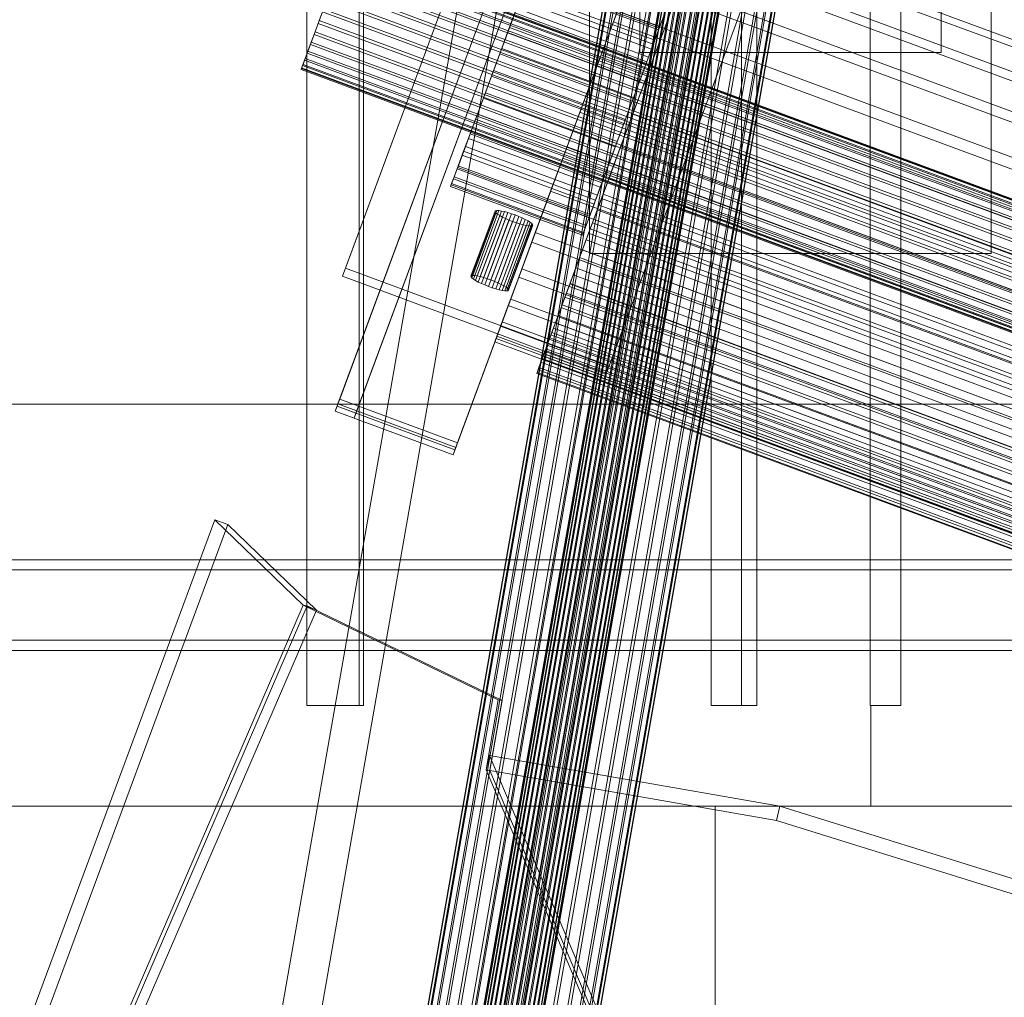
# Model space of a CAD drawing. Header units: millimetres. Extents: x -4395 to 65662, y -65530 to 6847.
# Tile 758 of 1034: x 26265 to 26461, y -19443 to -19248. Entities that reach past the tile are written whole.
import ezdxf

# ---------------------------------------------------------------- set-up
doc = ezdxf.new("R2010")
doc.units = ezdxf.units.MM
for name, color, linetype, lineweight in [('superior_briquetadora', 7, 'Continuous', 0), ('superior_C06', 7, 'Continuous', 0), ('superior_C07', 7, 'Continuous', 0), ('superior_fines-r33-C07-receiver', 7, 'Continuous', 0)]:
    doc.layers.add(name, color=color, linetype=linetype, lineweight=lineweight)

msp = doc.modelspace()

# ---------------------------------------------------------------- linework, layer by layer
at = {"layer": 'superior_briquetadora'}
for p, q in [((26321.83, -19385), (26321.83, -18875)), ((26332.221, -19385), (26332.221, -18875)), ((26333.067, -18875), (26333.067, -19385)), ((26402.324, -19385), (26402.324, -18875)), ((26408.324, -19385), (26408.324, -18875)), ((26411.397, -18875), (26411.397, -19385)), ((26433.983, -19385), (26433.983, -18875)), ((26440.067, -18875), (26440.067, -19385)), ((26378.067, -18930), (26378.067, -19295)), ((26458.067, -18930), (26458.067, -19295)), ((26388.067, -18975), (26388.067, -19255)), ((26448.067, -19255), (26448.067, -18975)), ((26448.067, -19255), (26388.067, -19255)), ((26378.067, -19295), (26458.067, -19295)), ((26535.067, -19325), (25905.067, -19325)), ((26525.067, -19325), (25905.067, -19325)), ((25950.067, -19356), (26520.067, -19356)), ((26525.067, -19358), (25905.067, -19358)), ((26525.067, -19372), (25905.067, -19372)), ((25950.067, -19374), (26520.067, -19374)), ((26323.27, -19385), (26321.83, -19385)), ((26321.83, -19385), (26323.335, -19385)), ((26325.242, -19385), (26323.27, -19385)), ((26323.335, -19385), (26324.833, -19385)), ((26324.833, -19385), (26326.324, -19385)), ((26327.468, -19385), (26325.242, -19385)), ((26326.324, -19385), (26327.809, -19385)), ((26329.638, -19385), (26327.468, -19385)), ((26327.809, -19385), (26329.287, -19385)), ((26329.287, -19385), (26330.757, -19385)), ((26331.449, -19385), (26329.638, -19385)), ((26330.757, -19385), (26332.221, -19385)), ((26332.648, -19385), (26331.449, -19385)), ((26332.442, -19385), (26332.221, -19385)), ((26332.63, -19385), (26332.442, -19385)), ((26332.787, -19385), (26332.63, -19385)), ((26333.067, -19385), (26332.648, -19385)), ((26332.909, -19385), (26332.787, -19385)), ((26332.997, -19385), (26332.909, -19385)), ((26333.05, -19385), (26332.997, -19385)), ((26333.067, -19385), (26333.05, -19385)), ((26403.992, -19385), (26402.324, -19385)), ((26402.324, -19385), (26403.217, -19385)), ((26403.217, -19385), (26404.098, -19385)), ((26405.785, -19385), (26403.992, -19385)), ((26404.098, -19385), (26404.967, -19385)), ((26404.967, -19385), (26405.824, -19385)), ((26407.544, -19385), (26405.785, -19385)), ((26405.824, -19385), (26406.669, -19385)), ((26406.669, -19385), (26407.503, -19385)), ((26407.503, -19385), (26408.324, -19385)), ((26409.11, -19385), (26407.544, -19385)), ((26409.081, -19385), (26408.324, -19385)), ((26409.754, -19385), (26409.081, -19385)), ((26410.341, -19385), (26409.11, -19385)), ((26410.327, -19385), (26409.754, -19385)), ((26410.787, -19385), (26410.327, -19385)), ((26411.127, -19385), (26410.341, -19385)), ((26411.123, -19385), (26410.787, -19385)), ((26411.328, -19385), (26411.123, -19385)), ((26411.397, -19385), (26411.127, -19385)), ((26411.397, -19385), (26411.328, -19385)), ((26435.332, -19385), (26433.983, -19385)), ((26433.983, -19385), (26434.006, -19385)), ((26434.006, -19385), (26434.025, -19385)), ((26434.025, -19385), (26434.04, -19385)), ((26434.04, -19385), (26434.052, -19385)), ((26434.067, -19385), (26434.067, -19405)), ((26436.617, -19385), (26435.332, -19385)), ((26437.771, -19385), (26436.617, -19385)), ((26438.736, -19385), (26437.771, -19385)), ((26439.463, -19385), (26438.736, -19385)), ((26439.914, -19385), (26439.463, -19385)), ((26440.067, -19385), (26439.914, -19385)), ((26525.067, -19405), (25905.067, -19405)), ((26535.067, -19405), (25905.067, -19405)), ((26249.674, -19405), (26269.025, -19405)), ((26259.39, -19405), (26278.631, -19405)), ((26269.025, -19405), (26287.803, -19405)), ((26278.631, -19405), (26297.373, -19405)), ((26287.803, -19405), (26305.786, -19405)), ((26297.373, -19405), (26315.455, -19405)), ((26305.786, -19405), (26322.765, -19405)), ((26315.455, -19405), (26332.724, -19405)), ((26322.765, -19405), (26338.539, -19405)), ((26332.724, -19405), (26349.031, -19405)), ((26338.539, -19405), (26352.925, -19405)), ((26349.031, -19405), (26364.238, -19405)), ((26352.925, -19405), (26365.753, -19405)), ((26364.238, -19405), (26378.215, -19405)), ((26365.753, -19405), (26376.872, -19405)), ((26376.872, -19405), (26386.154, -19405)), ((26378.215, -19405), (26390.843, -19405)), ((26386.154, -19405), (26393.488, -19405)), ((26390.843, -19405), (26402.014, -19405)), ((26393.488, -19405), (26398.789, -19405)), ((26398.789, -19405), (26401.995, -19405)), ((26401.995, -19405), (26403.067, -19405)), ((26402.014, -19405), (26411.632, -19405)), ((26403.067, -19405), (26403.067, -19450)), ((26411.632, -19405), (26419.617, -19405)), ((26419.617, -19405), (26425.898, -19405)), ((26425.898, -19405), (26430.424, -19405)), ((26430.424, -19405), (26433.155, -19405)), ((26433.155, -19405), (26434.067, -19405))]:
    msp.add_line(p, q, dxfattribs=at)
at = {"layer": 'superior_C06'}
for p, q in [((26327.998, -19324.947), (26875.905, -17845.598)), ((26876.262, -17844.636), (26328.355, -19323.985)), ((26351.799, -19332.668), (26899.706, -17853.319)), ((26899.349, -17854.281), (26351.442, -19333.63)), ((26388.933, -19261.198), (26888.933, -17911.198)), ((26889.111, -17910.716), (26389.111, -19260.716)), ((26382.812, -19277.724), (26882.812, -17927.724)), ((26882.99, -17927.242), (26382.99, -19277.242)), ((26327.463, -19326.391), (26419.856, -19076.933)), ((26420.212, -19075.97), (26327.82, -19325.429)), ((26423.607, -19078.322), (26331.214, -19327.781)), ((26331.571, -19326.818), (26423.963, -19077.359)), ((26351.264, -19334.112), (26443.656, -19084.653)), ((26443.299, -19085.616), (26350.907, -19335.074)), ((26360.264, -19214.795), (26329.467, -19297.948)), ((26328.873, -19299.552), (26359.67, -19216.399)), ((26390.783, -19227.409), (26737.75, -19355.915)), ((26391.254, -19226.137), (26738.221, -19354.644)), ((26389.159, -19231.793), (26736.126, -19360.299)), ((26388.56, -19233.411), (26735.527, -19361.918)), ((26329.058, -19235.709), (26779.178, -19402.42)), ((26329.244, -19235.207), (26779.363, -19401.918)), ((26329.285, -19235.096), (26779.405, -19401.806)), ((26329.348, -19234.926), (26779.467, -19401.637)), ((26381.981, -19317.397), (26412.778, -19234.244)), ((26328.558, -19237.06), (26778.677, -19403.771)), ((26328.675, -19236.742), (26778.795, -19403.453)), ((26328.977, -19235.928), (26779.096, -19402.639)), ((26412.184, -19235.849), (26381.387, -19319.002)), ((26328.002, -19238.561), (26778.121, -19405.272)), ((26328.152, -19238.156), (26778.271, -19404.867)), ((26386.581, -19238.754), (26733.548, -19367.26)), ((26327.331, -19240.372), (26777.45, -19407.083)), ((26327.507, -19239.896), (26777.627, -19406.607)), ((26365.699, -19240.432), (26353.38, -19273.693)), ((26365.582, -19240.746), (26391.839, -19250.47)), ((26391.956, -19250.156), (26365.699, -19240.432)), ((26365.808, -19240.135), (26392.065, -19249.86)), ((26385.877, -19240.657), (26382.836, -19248.866)), ((26385.877, -19240.657), (26732.844, -19369.163)), ((26326.571, -19242.424), (26776.69, -19409.135)), ((26326.767, -19241.896), (26776.886, -19408.607)), ((26364.803, -19242.85), (26391.06, -19252.575)), ((26325.751, -19244.639), (26775.87, -19411.35)), ((26325.958, -19244.078), (26776.078, -19410.789)), ((26351.835, -19277.864), (26364.154, -19244.603)), ((26364.154, -19244.603), (26390.411, -19254.328)), ((26364.515, -19243.627), (26390.772, -19253.352)), ((26324.902, -19246.931), (26324.057, -19249.211)), ((26324.265, -19248.65), (26325.114, -19246.358)), ((26324.902, -19246.931), (26775.021, -19413.642)), ((26325.114, -19246.358), (26775.233, -19413.069)), ((26363.227, -19247.105), (26361.768, -19251.045)), ((26362.144, -19250.03), (26363.565, -19246.191)), ((26363.227, -19247.105), (26389.484, -19256.829)), ((26363.565, -19246.191), (26389.822, -19255.916)), ((26380.387, -19255.48), (26383.619, -19246.752)), ((26383.619, -19246.752), (26730.586, -19375.258)), ((26324.057, -19249.211), (26323.249, -19251.393)), ((26323.445, -19250.865), (26324.265, -19248.65)), ((26324.057, -19249.211), (26774.177, -19415.922)), ((26324.265, -19248.65), (26774.384, -19415.361)), ((26382.836, -19248.866), (26379.555, -19257.725)), ((26382.836, -19248.866), (26729.803, -19377.373)), ((26391.839, -19250.47), (26392.645, -19248.296)), ((26392.8, -19247.876), (26392.065, -19249.86)), ((26323.249, -19251.393), (26322.508, -19253.393)), ((26322.685, -19252.917), (26323.445, -19250.865)), ((26323.249, -19251.393), (26773.368, -19418.104)), ((26323.445, -19250.865), (26773.564, -19417.576)), ((26361.768, -19251.045), (26360.193, -19255.297)), ((26360.592, -19254.22), (26362.144, -19250.03)), ((26361.768, -19251.045), (26388.025, -19260.77)), ((26362.144, -19250.03), (26388.401, -19259.755)), ((26379.637, -19283.417), (26391.956, -19250.156)), ((26390.411, -19254.328), (26391.956, -19250.156)), ((26390.772, -19253.352), (26391.839, -19250.47)), ((26392.065, -19249.86), (26391.06, -19252.575)), ((26322.014, -19254.728), (26322.685, -19252.917)), ((26322.685, -19252.917), (26772.804, -19419.628)), ((26389.484, -19256.829), (26390.772, -19253.352)), ((26391.06, -19252.575), (26389.822, -19255.916)), ((26321.864, -19255.133), (26321.34, -19256.547)), ((26321.458, -19256.229), (26322.014, -19254.728)), ((26322.508, -19253.393), (26321.864, -19255.133)), ((26321.864, -19255.133), (26771.983, -19421.844)), ((26322.014, -19254.728), (26772.133, -19421.439)), ((26322.508, -19253.393), (26772.628, -19420.104)), ((26360.193, -19255.297), (26358.563, -19259.697)), ((26358.97, -19258.599), (26360.592, -19254.22)), ((26360.193, -19255.297), (26386.45, -19265.022)), ((26360.592, -19254.22), (26386.849, -19263.945)), ((26390.411, -19254.328), (26378.092, -19287.589)), ((26321.34, -19256.547), (26320.957, -19257.58)), ((26321.039, -19257.361), (26321.458, -19256.229)), ((26321.34, -19256.547), (26771.46, -19423.258)), ((26321.458, -19256.229), (26771.577, -19422.94)), ((26377.008, -19264.603), (26380.387, -19255.48)), ((26380.387, -19255.48), (26727.354, -19383.986)), ((26388.025, -19260.77), (26389.484, -19256.829)), ((26389.822, -19255.916), (26388.401, -19259.755)), ((26320.668, -19258.363), (26320.772, -19258.082)), ((26320.73, -19258.194), (26320.668, -19258.363)), ((26320.668, -19258.363), (26770.787, -19425.074)), ((26320.957, -19257.58), (26320.73, -19258.194)), ((26770.85, -19424.904), (26320.73, -19258.194)), ((26320.772, -19258.082), (26321.039, -19257.361)), ((26320.772, -19258.082), (26770.891, -19424.793)), ((26320.957, -19257.58), (26771.077, -19424.291)), ((26321.039, -19257.361), (26771.158, -19424.072)), ((26357.341, -19262.999), (26358.97, -19258.599)), ((26358.97, -19258.599), (26385.227, -19268.323)), ((26379.555, -19257.725), (26376.16, -19266.891)), ((26379.555, -19257.725), (26726.522, -19386.231)), ((26358.563, -19259.697), (26356.942, -19264.076)), ((26358.563, -19259.697), (26384.82, -19269.422)), ((26386.45, -19265.022), (26388.025, -19260.77)), ((26386.674, -19267.296), (26388.933, -19261.198)), ((26389.111, -19260.716), (26386.717, -19267.181)), ((26388.401, -19259.755), (26386.849, -19263.945)), ((26388.933, -19261.198), (26389.111, -19260.716)), ((26717.145, -19382.758), (26388.933, -19261.198)), ((26389.111, -19260.716), (26717.323, -19382.276)), ((26355.766, -19267.251), (26357.341, -19262.999)), ((26357.341, -19262.999), (26383.598, -19272.723)), ((26356.942, -19264.076), (26355.39, -19268.265)), ((26356.942, -19264.076), (26383.198, -19273.801)), ((26373.613, -19273.769), (26377.008, -19264.603)), ((26377.008, -19264.603), (26723.975, -19393.109)), ((26384.82, -19269.422), (26386.45, -19265.022)), ((26386.849, -19263.945), (26385.227, -19268.323)), ((26376.16, -19266.891), (26372.781, -19276.014)), ((26376.16, -19266.891), (26723.127, -19395.397)), ((26355.39, -19268.265), (26353.968, -19272.104)), ((26354.306, -19271.191), (26355.766, -19267.251)), ((26355.39, -19268.265), (26381.647, -19277.99)), ((26355.766, -19267.251), (26382.023, -19276.975)), ((26385.227, -19268.323), (26383.598, -19272.723)), ((26386.717, -19267.181), (26384.31, -19273.68)), ((26384.403, -19273.427), (26386.674, -19267.296)), ((26386.674, -19267.296), (26386.717, -19267.181)), ((26714.886, -19388.856), (26386.674, -19267.296)), ((26386.717, -19267.181), (26714.929, -19388.741)), ((26383.198, -19273.801), (26384.82, -19269.422)), ((26353.968, -19272.104), (26352.731, -19275.446)), ((26353.018, -19274.669), (26354.306, -19271.191)), ((26353.968, -19272.104), (26380.225, -19281.829)), ((26354.306, -19271.191), (26380.563, -19280.916)), ((26383.598, -19272.723), (26382.023, -19276.975)), ((26351.835, -19277.864), (26353.38, -19273.693)), ((26351.951, -19277.55), (26353.018, -19274.669)), ((26353.018, -19274.669), (26379.275, -19284.394)), ((26353.38, -19273.693), (26379.637, -19283.417)), ((26370.332, -19282.627), (26373.613, -19273.769)), ((26373.613, -19273.769), (26720.58, -19402.275)), ((26381.647, -19277.99), (26383.198, -19273.801)), ((26384.31, -19273.68), (26381.931, -19280.103)), ((26382.159, -19279.487), (26384.403, -19273.427)), ((26384.403, -19273.427), (26384.31, -19273.68)), ((26384.31, -19273.68), (26712.522, -19395.24)), ((26712.615, -19394.988), (26384.403, -19273.427)), ((26352.731, -19275.446), (26351.725, -19278.16)), ((26352.731, -19275.446), (26378.987, -19285.17)), ((26372.781, -19276.014), (26369.549, -19284.742)), ((26372.781, -19276.014), (26719.748, -19404.52)), ((26351.725, -19278.16), (26350.99, -19280.145)), ((26351.146, -19279.724), (26351.951, -19277.55)), ((26351.725, -19278.16), (26377.982, -19287.885)), ((26378.092, -19287.589), (26351.835, -19277.864)), ((26351.951, -19277.55), (26378.208, -19287.275)), ((26380.225, -19281.829), (26381.647, -19277.99)), ((26380.472, -19284.042), (26382.812, -19277.724)), ((26382.023, -19276.975), (26380.563, -19280.916)), ((26382.99, -19277.242), (26380.782, -19283.203)), ((26382.812, -19277.724), (26382.99, -19277.242)), ((26711.024, -19399.284), (26382.812, -19277.724)), ((26382.99, -19277.242), (26711.202, -19398.802)), ((26350.99, -19280.145), (26350.554, -19281.322)), ((26350.633, -19281.108), (26351.146, -19279.724)), ((26350.99, -19280.145), (26377.247, -19289.869)), ((26351.146, -19279.724), (26377.403, -19289.449)), ((26381.931, -19280.103), (26379.621, -19286.34)), ((26379.98, -19285.371), (26382.159, -19279.487)), ((26382.159, -19279.487), (26381.931, -19280.103)), ((26381.931, -19280.103), (26710.143, -19401.663)), ((26710.371, -19401.047), (26382.159, -19279.487)), ((26350.434, -19281.647), (26350.633, -19281.108)), ((26350.554, -19281.322), (26350.434, -19281.647)), ((26350.434, -19281.647), (26376.691, -19291.372)), ((26376.811, -19291.047), (26350.554, -19281.322)), ((26350.633, -19281.108), (26376.89, -19290.832)), ((26367.291, -19290.837), (26370.332, -19282.627)), ((26370.332, -19282.627), (26717.299, -19411.134)), ((26378.987, -19285.17), (26380.225, -19281.829)), ((26380.563, -19280.916), (26379.275, -19284.394)), ((26378.092, -19287.589), (26379.637, -19283.417)), ((26379.275, -19284.394), (26378.208, -19287.275)), ((26378.225, -19290.108), (26380.472, -19284.042)), ((26380.782, -19283.203), (26378.663, -19288.925)), ((26380.782, -19283.203), (26380.472, -19284.042)), ((26380.472, -19284.042), (26708.684, -19405.602)), ((26708.994, -19404.763), (26380.782, -19283.203)), ((26359.264, -19286.599), (26354.473, -19299.534)), ((26359.382, -19286.5), (26354.591, -19299.435)), ((26359.64, -19286.459), (26354.849, -19299.394)), ((26360.028, -19286.476), (26355.237, -19299.411)), ((26360.53, -19286.552), (26355.74, -19299.487)), ((26361.128, -19286.683), (26356.338, -19299.617)), ((26359.264, -19286.599), (26359.382, -19286.5)), ((26359.289, -19286.751), (26359.264, -19286.599)), ((26359.382, -19286.5), (26359.64, -19286.459)), ((26359.64, -19286.459), (26360.028, -19286.476)), ((26360.028, -19286.476), (26360.53, -19286.552)), ((26360.53, -19286.552), (26361.128, -19286.683)), ((26361.128, -19286.683), (26361.799, -19286.863)), ((26369.549, -19284.742), (26366.587, -19292.74)), ((26369.549, -19284.742), (26716.516, -19413.248)), ((26379.621, -19286.34), (26377.419, -19292.283)), ((26377.903, -19290.978), (26379.98, -19285.371)), ((26377.982, -19287.885), (26378.987, -19285.17)), ((26379.98, -19285.371), (26379.621, -19286.34)), ((26379.621, -19286.34), (26707.833, -19407.9)), ((26708.192, -19406.931), (26379.98, -19285.371)), ((26359.289, -19286.751), (26354.499, -19299.686)), ((26359.458, -19286.95), (26354.667, -19299.885)), ((26359.764, -19287.189), (26354.973, -19300.124)), ((26360.194, -19287.459), (26355.403, -19300.394)), ((26360.733, -19287.75), (26355.942, -19300.685)), ((26361.36, -19288.049), (26356.569, -19300.984)), ((26361.799, -19286.863), (26357.008, -19299.798)), ((26362.05, -19288.346), (26357.259, -19301.281)), ((26362.516, -19287.088), (26357.725, -19300.022)), ((26362.777, -19288.63), (26357.986, -19301.565)), ((26363.252, -19287.346), (26358.462, -19300.281)), ((26363.979, -19287.63), (26359.189, -19300.565)), ((26359.458, -19286.95), (26359.289, -19286.751)), ((26359.764, -19287.189), (26359.458, -19286.95)), ((26360.194, -19287.459), (26359.764, -19287.189)), ((26364.67, -19287.927), (26359.879, -19300.862)), ((26360.733, -19287.75), (26360.194, -19287.459)), ((26365.296, -19288.226), (26360.505, -19301.161)), ((26361.36, -19288.049), (26360.733, -19287.75)), ((26365.835, -19288.517), (26361.044, -19301.451)), ((26362.05, -19288.346), (26361.36, -19288.049)), ((26361.799, -19286.863), (26362.516, -19287.088)), ((26362.777, -19288.63), (26362.05, -19288.346)), ((26362.516, -19287.088), (26363.252, -19287.346)), ((26363.513, -19288.889), (26362.777, -19288.63)), ((26363.252, -19287.346), (26363.979, -19287.63)), ((26363.979, -19287.63), (26364.67, -19287.927)), ((26364.67, -19287.927), (26365.296, -19288.226)), ((26365.296, -19288.226), (26365.835, -19288.517)), ((26365.835, -19288.517), (26366.265, -19288.787)), ((26377.247, -19289.869), (26377.982, -19287.885)), ((26378.208, -19287.275), (26377.403, -19289.449)), ((26363.513, -19288.889), (26358.723, -19301.823)), ((26364.23, -19289.113), (26359.44, -19302.047)), ((26364.901, -19289.293), (26360.11, -19302.228)), ((26365.499, -19289.424), (26360.708, -19302.359)), ((26366.001, -19289.5), (26361.211, -19302.435)), ((26366.265, -19288.787), (26361.475, -19301.721)), ((26366.389, -19289.517), (26361.598, -19302.452)), ((26366.571, -19289.026), (26361.78, -19301.961)), ((26366.647, -19289.476), (26361.856, -19302.411)), ((26366.74, -19289.225), (26361.949, -19302.16)), ((26361.975, -19302.312), (26366.766, -19289.377)), ((26364.23, -19289.113), (26363.513, -19288.889)), ((26364.901, -19289.293), (26364.23, -19289.113)), ((26365.499, -19289.424), (26364.901, -19289.293)), ((26366.001, -19289.5), (26365.499, -19289.424)), ((26366.389, -19289.517), (26366.001, -19289.5)), ((26366.265, -19288.787), (26366.571, -19289.026)), ((26366.647, -19289.476), (26366.389, -19289.517)), ((26366.571, -19289.026), (26366.74, -19289.225)), ((26366.766, -19289.377), (26366.647, -19289.476)), ((26366.74, -19289.225), (26366.766, -19289.377)), ((26376.111, -19295.815), (26378.225, -19290.108)), ((26378.663, -19288.925), (26376.669, -19294.31)), ((26376.811, -19291.047), (26377.247, -19289.869)), ((26377.403, -19289.449), (26376.89, -19290.832)), ((26378.663, -19288.925), (26378.225, -19290.108)), ((26378.225, -19290.108), (26706.437, -19411.668)), ((26706.875, -19410.485), (26378.663, -19288.925)), ((26364.608, -19298.082), (26367.291, -19290.837)), ((26367.291, -19290.837), (26714.258, -19419.343)), ((26377.419, -19292.283), (26375.364, -19297.832)), ((26375.964, -19296.213), (26377.903, -19290.978)), ((26376.89, -19290.832), (26376.691, -19291.372)), ((26376.691, -19291.372), (26376.811, -19291.047)), ((26377.903, -19290.978), (26377.419, -19292.283)), ((26377.419, -19292.283), (26705.632, -19413.843)), ((26706.115, -19412.538), (26377.903, -19290.978)), ((26366.587, -19292.74), (26364.009, -19299.701)), ((26366.587, -19292.74), (26713.554, -19421.246)), ((26376.669, -19294.31), (26374.833, -19299.266)), ((26376.669, -19294.31), (26376.111, -19295.815)), ((26704.881, -19415.87), (26376.669, -19294.31)), ((26374.166, -19301.068), (26376.111, -19295.815)), ((26374.196, -19300.986), (26375.964, -19296.213)), ((26375.964, -19296.213), (26375.364, -19297.832)), ((26704.176, -19417.773), (26375.964, -19296.213)), ((26376.111, -19295.815), (26704.323, -19417.375)), ((26328.873, -19299.552), (26329.467, -19297.948)), ((26329.467, -19297.948), (26381.981, -19317.397)), ((26362.385, -19304.085), (26364.608, -19298.082)), ((26364.608, -19298.082), (26711.575, -19426.589)), ((26375.364, -19297.832), (26373.49, -19302.892)), ((26375.364, -19297.832), (26703.576, -19419.393)), ((26381.387, -19319.002), (26328.873, -19299.552)), ((26354.591, -19299.435), (26354.473, -19299.534)), ((26354.473, -19299.534), (26354.499, -19299.686)), ((26354.499, -19299.686), (26354.667, -19299.885)), ((26354.849, -19299.394), (26354.591, -19299.435)), ((26354.667, -19299.885), (26354.973, -19300.124)), ((26355.237, -19299.411), (26354.849, -19299.394)), ((26354.973, -19300.124), (26355.403, -19300.394)), ((26355.74, -19299.487), (26355.237, -19299.411)), ((26355.403, -19300.394), (26355.942, -19300.685)), ((26356.338, -19299.617), (26355.74, -19299.487)), ((26357.008, -19299.798), (26356.338, -19299.617)), ((26357.725, -19300.022), (26357.008, -19299.798)), ((26358.462, -19300.281), (26357.725, -19300.022)), ((26359.189, -19300.565), (26358.462, -19300.281)), ((26364.009, -19299.701), (26361.914, -19305.356)), ((26364.009, -19299.701), (26710.976, -19428.207)), ((26374.833, -19299.266), (26373.189, -19303.707)), ((26374.833, -19299.266), (26374.166, -19301.068)), ((26703.046, -19420.826), (26374.833, -19299.266)), ((26355.942, -19300.685), (26356.569, -19300.984)), ((26356.569, -19300.984), (26357.259, -19301.281)), ((26357.259, -19301.281), (26357.986, -19301.565)), ((26357.986, -19301.565), (26358.723, -19301.823)), ((26358.723, -19301.823), (26359.44, -19302.047)), ((26359.879, -19300.862), (26359.189, -19300.565)), ((26359.44, -19302.047), (26360.11, -19302.228)), ((26360.505, -19301.161), (26359.879, -19300.862)), ((26360.11, -19302.228), (26360.708, -19302.359)), ((26361.044, -19301.451), (26360.505, -19301.161)), ((26360.708, -19302.359), (26361.211, -19302.435)), ((26361.475, -19301.721), (26361.044, -19301.451)), ((26361.78, -19301.961), (26361.475, -19301.721)), ((26361.949, -19302.16), (26361.78, -19301.961)), ((26361.856, -19302.411), (26361.975, -19302.312)), ((26361.975, -19302.312), (26361.949, -19302.16)), ((26372.422, -19305.776), (26374.166, -19301.068)), ((26372.63, -19305.216), (26374.196, -19300.986)), ((26374.196, -19300.986), (26373.49, -19302.892)), ((26374.166, -19301.068), (26702.378, -19422.628)), ((26702.408, -19422.546), (26374.196, -19300.986)), ((26360.707, -19308.614), (26362.385, -19304.085)), ((26361.211, -19302.435), (26361.598, -19302.452)), ((26361.598, -19302.452), (26361.856, -19302.411)), ((26362.385, -19304.085), (26709.352, -19432.591)), ((26373.189, -19303.707), (26371.762, -19307.558)), ((26373.49, -19302.892), (26371.83, -19307.376)), ((26373.189, -19303.707), (26372.422, -19305.776)), ((26701.401, -19425.267), (26373.189, -19303.707)), ((26373.49, -19302.892), (26701.702, -19424.452)), ((26361.914, -19305.356), (26360.383, -19309.49)), ((26361.914, -19305.356), (26708.881, -19433.863)), ((26370.91, -19309.858), (26372.422, -19305.776)), ((26371.291, -19308.83), (26372.63, -19305.216)), ((26372.63, -19305.216), (26371.83, -19307.376)), ((26372.422, -19305.776), (26700.634, -19427.336)), ((26700.842, -19426.776), (26372.63, -19305.216)), ((26371.83, -19307.376), (26370.411, -19311.206)), ((26371.762, -19307.558), (26370.579, -19310.753)), ((26371.762, -19307.558), (26370.91, -19309.858)), ((26699.974, -19429.118), (26371.762, -19307.558)), ((26371.83, -19307.376), (26700.042, -19428.936)), ((26360.383, -19309.49), (26359.474, -19311.943)), ((26359.64, -19311.496), (26360.707, -19308.614)), ((26360.383, -19309.49), (26707.35, -19437.996)), ((26360.707, -19308.614), (26707.674, -19437.121)), ((26369.656, -19313.245), (26370.91, -19309.858)), ((26370.204, -19311.766), (26371.291, -19308.83)), ((26371.291, -19308.83), (26370.411, -19311.206)), ((26370.91, -19309.858), (26699.122, -19431.418)), ((26699.503, -19430.39), (26371.291, -19308.83)), ((26359.223, -19312.62), (26359.64, -19311.496)), ((26359.474, -19311.943), (26359.223, -19312.62)), ((26706.441, -19440.449), (26359.474, -19311.943)), ((26359.64, -19311.496), (26706.607, -19440.003)), ((26370.411, -19311.206), (26369.258, -19314.318)), ((26370.204, -19311.766), (26369.258, -19314.318)), ((26369.386, -19313.974), (26370.204, -19311.766)), ((26370.579, -19310.753), (26369.656, -19313.245)), ((26370.579, -19310.753), (26369.658, -19313.238)), ((26698.416, -19433.326), (26370.204, -19311.766)), ((26370.411, -19311.206), (26698.623, -19432.766)), ((26698.791, -19432.313), (26370.579, -19310.753)), ((26359.223, -19312.62), (26706.19, -19441.127)), ((26369.386, -19313.974), (26368.391, -19316.659)), ((26369.658, -19313.238), (26368.68, -19315.879)), ((26368.68, -19315.879), (26369.656, -19313.245)), ((26368.852, -19315.416), (26369.386, -19313.974)), ((26369.658, -19313.238), (26369.017, -19314.97)), ((26697.598, -19435.534), (26369.386, -19313.974)), ((26369.656, -19313.245), (26697.868, -19434.805)), ((26697.871, -19434.798), (26369.658, -19313.238)), ((26368.61, -19316.068), (26367.569, -19318.879)), ((26368.666, -19315.918), (26367.628, -19318.72)), ((26368.852, -19315.416), (26367.825, -19318.188)), ((26369.017, -19314.97), (26368.001, -19317.715)), ((26368.001, -19317.715), (26368.68, -19315.879)), ((26369.258, -19314.318), (26368.391, -19316.659)), ((26368.61, -19316.068), (26368.852, -19315.416)), ((26368.666, -19315.918), (26368.61, -19316.068)), ((26696.822, -19437.628), (26368.61, -19316.068)), ((26369.017, -19314.97), (26368.666, -19315.918)), ((26696.878, -19437.478), (26368.666, -19315.918)), ((26368.68, -19315.879), (26696.892, -19437.439)), ((26697.064, -19436.976), (26368.852, -19315.416)), ((26697.229, -19436.53), (26369.017, -19314.97)), ((26369.258, -19314.318), (26697.47, -19435.878)), ((26367.628, -19318.72), (26368.001, -19317.715)), ((26368.391, -19316.659), (26367.825, -19318.188)), ((26368.001, -19317.715), (26696.213, -19439.275)), ((26368.391, -19316.659), (26696.604, -19438.219)), ((26381.387, -19319.002), (26381.981, -19317.397)), ((26367.825, -19318.188), (26367.569, -19318.879)), ((26367.569, -19318.879), (26367.628, -19318.72)), ((26367.569, -19318.879), (26695.781, -19440.439)), ((26367.628, -19318.72), (26695.84, -19440.28)), ((26367.825, -19318.188), (26696.037, -19439.748)), ((26327.463, -19326.391), (26327.82, -19325.429)), ((26327.82, -19325.429), (26331.571, -19326.818)), ((26327.82, -19325.429), (26351.264, -19334.112)), ((26327.998, -19324.947), (26328.355, -19323.985)), ((26351.442, -19333.63), (26327.998, -19324.947)), ((26328.355, -19323.985), (26351.799, -19332.668)), ((26331.214, -19327.781), (26327.463, -19326.391)), ((26350.907, -19335.074), (26327.463, -19326.391)), ((26331.214, -19327.781), (26331.571, -19326.818)), ((26351.442, -19333.63), (26351.799, -19332.668)), ((26350.907, -19335.074), (26351.264, -19334.112))]:
    msp.add_line(p, q, dxfattribs=at)
at = {"layer": 'superior_C07'}
for p, q in [((26307.18, -19500.621), (26379.707, -19086.93)), ((26387.365, -19088.273), (26314.838, -19501.963)), ((26417.152, -19093.495), (26344.625, -19507.185)), ((26352.284, -19508.528), (26424.81, -19094.838)), ((26415.985, -19108.519), (26348.639, -19492.66)), ((26416.01, -19108.524), (26348.664, -19492.665)), ((26416.186, -19108.554), (26348.84, -19492.696)), ((26348.915, -19492.709), (26416.261, -19108.567)), ((26416.606, -19108.628), (26349.26, -19492.769)), ((26416.727, -19108.649), (26349.381, -19492.79)), ((26417.229, -19108.737), (26349.883, -19492.878)), ((26417.392, -19108.766), (26350.046, -19492.907)), ((26418.03, -19108.878), (26350.684, -19493.019)), ((26418.229, -19108.912), (26350.882, -19493.054)), ((26418.979, -19109.044), (26351.633, -19493.185)), ((26419.206, -19109.084), (26351.859, -19493.225)), ((26420.04, -19109.23), (26352.693, -19493.371)), ((26420.285, -19109.273), (26352.939, -19493.414)), ((26421.171, -19109.428), (26353.824, -19493.569)), ((26421.426, -19109.473), (26354.08, -19493.614)), ((26422.329, -19109.631), (26354.983, -19493.773)), ((26422.584, -19109.676), (26355.238, -19493.817)), ((26423.47, -19109.831), (26356.124, -19493.973)), ((26423.716, -19109.874), (26356.369, -19494.016)), ((26424.55, -19110.021), (26357.203, -19494.162)), ((26424.776, -19110.06), (26357.43, -19494.202)), ((26425.527, -19110.192), (26358.18, -19494.333)), ((26425.725, -19110.227), (26358.379, -19494.368)), ((26426.363, -19110.339), (26359.017, -19494.48)), ((26426.526, -19110.367), (26359.18, -19494.508)), ((26427.028, -19110.455), (26359.682, -19494.596)), ((26427.149, -19110.476), (26359.803, -19494.618)), ((26427.494, -19110.537), (26360.148, -19494.678)), ((26427.569, -19110.55), (26360.223, -19494.691)), ((26427.745, -19110.581), (26360.399, -19494.722)), ((26427.77, -19110.585), (26360.424, -19494.726)), ((26403.023, -19118.937), (26339.994, -19478.454)), ((26403.095, -19118.95), (26340.066, -19478.467)), ((26403.594, -19119.037), (26340.564, -19478.554)), ((26340.776, -19478.591), (26403.805, -19119.074)), ((26404.784, -19119.246), (26341.754, -19478.763)), ((26405.127, -19119.306), (26342.097, -19478.823)), ((26406.548, -19119.555), (26343.518, -19479.072)), ((26407.009, -19119.636), (26343.98, -19479.153)), ((26408.818, -19119.953), (26345.789, -19479.47)), ((26409.38, -19120.052), (26346.351, -19479.569)), ((26411.507, -19120.425), (26348.478, -19479.941)), ((26412.148, -19120.537), (26349.119, -19480.054)), ((26414.511, -19120.951), (26351.482, -19480.468)), ((26415.208, -19121.073), (26352.179, -19480.59)), ((26417.716, -19121.513), (26354.687, -19481.03)), ((26418.44, -19121.64), (26355.411, -19481.157)), ((26420.998, -19122.089), (26357.969, -19481.605)), ((26421.722, -19122.216), (26358.693, -19481.732)), ((26424.23, -19122.655), (26361.201, -19482.172)), ((26424.927, -19122.777), (26361.898, -19482.294)), ((26427.29, -19123.192), (26364.261, -19482.708)), ((26427.931, -19123.304), (26364.902, -19482.821)), ((26430.058, -19123.677), (26367.029, -19483.194)), ((26430.62, -19123.776), (26367.591, -19483.292)), ((26432.429, -19124.093), (26369.4, -19483.609)), ((26432.891, -19124.174), (26369.861, -19483.69)), ((26434.311, -19124.423), (26371.282, -19483.939)), ((26434.654, -19124.483), (26371.625, -19484)), ((26435.633, -19124.654), (26372.604, -19484.171)), ((26435.844, -19124.691), (26372.815, -19484.208)), ((26436.343, -19124.779), (26373.314, -19484.296)), ((26436.415, -19124.791), (26373.386, -19484.308))]:
    msp.add_line(p, q, dxfattribs=at)
at = {"layer": 'superior_fines-r33-C07-receiver'}
for p, q in [((26264.682, -19452.712), (26303.459, -19348.016)), ((26306.074, -19348.984), (26267.298, -19453.681)), ((26303.459, -19348.016), (26321.085, -19365.027)), ((26306.074, -19348.984), (26303.459, -19348.016)), ((26323.7, -19365.995), (26306.074, -19348.984)), ((26321.085, -19365.027), (26277.765, -19465.338)), ((26321.085, -19365.027), (26323.7, -19365.995)), ((26321.085, -19365.027), (26359.926, -19383.837)), ((26321.085, -19365.027), (26321.844, -19365.16)), ((26321.844, -19365.16), (26278.524, -19465.471)), ((26280.381, -19466.307), (26323.7, -19365.995)), ((26360.685, -19383.97), (26321.844, -19365.16)), ((26359.926, -19383.837), (26357.484, -19397.762)), ((26358.244, -19397.895), (26360.685, -19383.97)), ((26359.926, -19383.837), (26360.685, -19383.97)), ((26357.484, -19397.762), (26358.182, -19394.905)), ((26415.979, -19405.038), (26358.182, -19394.905)), ((26358.182, -19394.905), (26408.895, -19514.441)), ((26357.484, -19397.762), (26408.197, -19517.298)), ((26357.484, -19397.762), (26358.244, -19397.895)), ((26357.484, -19397.762), (26415.282, -19407.895)), ((26408.957, -19517.431), (26358.244, -19397.895)), ((26415.282, -19407.895), (26415.979, -19405.038)), ((26692.673, -19491.046), (26415.979, -19405.038)), ((26415.282, -19407.895), (26691.975, -19493.903))]:
    msp.add_line(p, q, dxfattribs=at)

doc.saveas('drawing.dxf')
